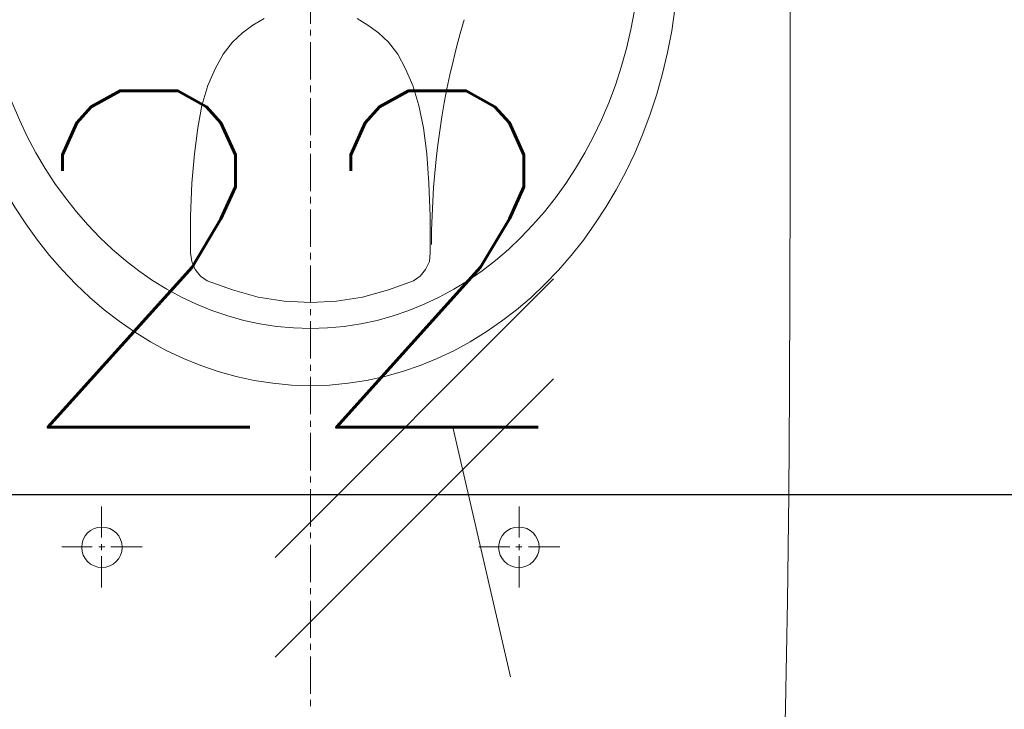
# Model space of a CAD drawing. Header units: millimetres. Extents: x 28291 to 177760, y -399809 to -170937.
# Tile 758 of 905: x 73927 to 73963, y -194614 to -194589. Entities that reach past the tile are written whole.
import ezdxf

# ---------------------------------------------------------------- set-up
doc = ezdxf.new("R2010")
doc.units = ezdxf.units.MM
doc.linetypes.add('HIDDEN2', pattern=[4.7625, 3.175, -1.5875])
doc.layers.get('0').update_dxf_attribs({"lineweight": 0})
doc.layers.add('!! 0_ Istn-okna - wymienione', color=9, linetype='Continuous', lineweight=13, true_color=0x808080)
doc.layers.add('!! 2_WYBURZENIA DO REMONTU', color=7, linetype='Continuous', lineweight=0, true_color=0x4d4d4d, plot=False)
doc.styles.add('TXT', font='simplex.shx')
doc.dimstyles.new('DIM50', dxfattribs={"dimscale": 5, "dimtxt": 2.5, "dimasz": 1.5, "dimexe": 0, "dimexo": 0, "dimgap": 0.5, "dimtad": 1, "dimdec": 4, "dimrnd": 0.5, "dimdsep": 46, "dimtxsty": 'TXT', "dimblk1": 'TICK1', "dimblk2": 'TICK1', "dimsah": 1, "dimcen": 0, "dimse1": 1, "dimse2": 1, "dimclrd": 1, "dimclre": 7, "dimclrt": 9, "dimadec": 0, "dimazin": 0, "dimtfac": 1, "dimtdec": 4, "dimtmove": 2, "dimatfit": 3, "dimldrblk": 'TICK1', "dimfxl": 1, "dimtolj": 1, "dimarcsym": 0})

# ---------------------------------------------------------------- blocks, each defined once
blk = doc.blocks.new('A$C6ce7c513')
at = {"lineweight": 0}
for points in [[(-0.17548, -0.00049), (-0.17646, -0.04094), (-0.1772, -0.08064), (-0.1777, -0.11986), (-0.17794, -0.15833), (-0.17819, -0.23404), (-0.17819, -0.30902)], [(0, -0.04143), (0, -0.0439)], [(0, -0.04612), (0, -0.05993)], [(0, -0.0624), (0, -0.06461)], [(0, -0.06683), (0, -0.08064)], [(0, -0.08311), (0, -0.08533)], [(-0.07757, -0.08557), (-0.07757, -0.09717)], [(0, -0.08755), (0, -0.10136)], [(0.07756, -0.08557), (0.07756, -0.09717)], [(-0.08102, -0.10062), (-0.09261, -0.10062)], [(-0.07633, -0.10062), (-0.07855, -0.10062)], [(-0.07757, -0.09939), (-0.07757, -0.1016)], [(-0.06252, -0.10062), (-0.07411, -0.10062)], [(0.06252, -0.10062), (0.07411, -0.10062)], [(0.07633, -0.10062), (0.07855, -0.10062)], [(0.07756, -0.09939), (0.07756, -0.1016)], [(0.08101, -0.10062), (0.09236, -0.10062)], [(-0.07757, -0.10408), (-0.07757, -0.11567)], [(0, -0.10383), (0, -0.10605)], [(0.07756, -0.10408), (0.07756, -0.11567)], [(0, -0.10827), (0, -0.12208)], [(0, -0.12455), (0, -0.12677)], [(0, -0.12898), (0, -0.14304)], [(0, -0.14526), (0, -0.14748)], [(0, -0.14995), (0, -0.16376)], [(0, -0.16598), (0, -0.1682)], [(0, -0.17066), (0, -0.18447)], [(0, -0.18669), (0, -0.18892)], [(-0.01739, -0.29694), (-0.02133, -0.29447), (-0.02528, -0.29151), (-0.02898, -0.28806), (-0.03243, -0.28362), (-0.03539, -0.27819), (-0.0381, -0.27203), (-0.04033, -0.26463), (-0.04205, -0.25624), (-0.04329, -0.24663), (-0.04402, -0.23577), (-0.04452, -0.22344), (-0.04452, -0.20988), (-0.04427, -0.20667), (-0.04279, -0.20371), (-0.04082, -0.20124), (-0.03835, -0.19952), (-0.02898, -0.19607), (-0.01936, -0.19335), (-0.00974, -0.19187), (-0.00013, -0.19138), (0.00974, -0.19187), (0.01936, -0.19335), (0.02898, -0.19607), (0.03835, -0.19952), (0.04082, -0.20124), (0.04279, -0.20371), (0.04402, -0.20667), (0.04451, -0.20988), (0.04451, -0.22344), (0.04402, -0.23577), (0.04304, -0.24663), (0.0418, -0.25624), (0.04032, -0.26463), (0.0381, -0.27203), (0.03539, -0.27819), (0.03243, -0.28362), (0.02898, -0.28806), (0.02528, -0.29151), (0.02133, -0.29447), (0.01714, -0.29694)], [(0, -0.19138), (0, -0.20519)], [(0, -0.20741), (0, -0.20988)], [(0, -0.2121), (0, -0.22591)], [(0, -0.22813), (0, -0.2306)], [(0, -0.23281), (0, -0.24663)], [(0, -0.24884), (0, -0.25131)], [(0, -0.25353), (0, -0.26734)], [(0, -0.26956), (0, -0.27203)], [(0, -0.27425), (0, -0.28806)], [(0, -0.29052), (0, -0.29274)], [(0, -0.29497), (0, -0.30878)]]:
    blk.add_lwpolyline(points, dxfattribs=at)
for centre in [(-0.07744, -0.1005), (0.07744, -0.1005)]:
    blk.add_circle(centre, 0.00752, dxfattribs=at)
for centre, major_axis, ratio in [((0, -0.32554), (0, -0.16499), 0.830338), ((0, -0.32974), (0, -0.14798), 0.83084)]:
    blk.add_ellipse(centre, major_axis=major_axis, ratio=ratio, start_param=0, end_param=6.283185, dxfattribs=at)
blk = doc.blocks.new('TICK1')
at = {"color": 0}
for p, q in [((0, -1.4), (0, 1.4)), ((0, 0), (-1, 0))]:
    blk.add_line(p, q, dxfattribs=at)
at = {"color": 2}
blk.add_line((-1, -1), (1, 1), dxfattribs=at)
blk = doc.blocks.new('*D1913')
at = {"layer": '!! 0_ Istn-okna - wymienione', "color": 1, "lineweight": -2, "transparency": 16777216}
blk.add_line((73777.923, -194606.38), (74084.923, -194606.38), dxfattribs=at)
at = {"layer": 'DEFPOINTS', "color": 0, "transparency": 16777216}
for p in [(74092.423, -194606.38), (73770.423, -194639.588), (74092.423, -194639.588)]:
    blk.add_point(p, dxfattribs=at)
at = {"layer": '!! 0_ Istn-okna - wymienione', "color": 1, "lineweight": -2, "transparency": 16777216, "xscale": 7.5, "yscale": 7.5, "zscale": 7.5, "rotation": 180}
blk.add_blockref('TICK1', (73770.423, -194606.38), dxfattribs=at)
at = {"layer": '!! 0_ Istn-okna - wymienione', "color": 1, "lineweight": -2, "transparency": 16777216, "xscale": 7.5, "yscale": 7.5, "zscale": 7.5}
blk.add_blockref('TICK1', (74092.423, -194606.38), dxfattribs=at)
at = {"layer": '!! 0_ Istn-okna - wymienione', "color": 9, "transparency": 16777216, "insert": (73931.423, -194597.63), "char_height": 12.5, "attachment_point": 5, "style": 'TXT'}
blk.add_mtext('\\A1;322', dxfattribs=at)

msp = doc.modelspace()

# ---------------------------------------------------------------- linework, layer by layer
at = {"layer": '!! 2_WYBURZENIA DO REMONTU', "linetype": 'HIDDEN2', "ltscale": 3}
msp.add_line((73942.71611, -194603.87186), (73946.34981, -194619.60527), dxfattribs=at)
at = {"layer": '!! 2_WYBURZENIA DO REMONTU'}
for points in [[(73946.46015, -194598.36901), (73936.11431, -194608.71485)], [(73946.46015, -194602.07563), (73936.11431, -194612.42147)]]:
    msp.add_lwpolyline(points, dxfattribs=at)
at = {"layer": '!! 2_WYBURZENIA DO REMONTU', "linetype": 'HIDDEN2', "ltscale": 3}
msp.add_arc((73971.33986, -194597.0883), 29.41659, 163.518262, 180, dxfattribs=at)

# ---------------------------------------------------------------- block references
at = {"layer": '!! 0_ Istn-okna - wymienione', "xscale": 100, "yscale": 100, "zscale": 100, "rotation": 180}
msp.add_blockref('A$C6ce7c513', (73937.4231, -194618.3873), dxfattribs=at)

# ---------------------------------------------------------------- dimensions: what is measured, and where the dimension line sits
at = {"layer": '!! 0_ Istn-okna - wymienione'}
dim = msp.add_linear_dim(base=(74092.42327, -194606.38034), p1=(73770.42327, -194639.5883), p2=(74092.42327, -194639.5883), dimstyle='DIM50', dxfattribs=at)
dim.commit()
dim.dimension.update_dxf_attribs({"geometry": '*D1913', "text_midpoint": (73931.42327, -194597.63034)})

doc.saveas('drawing.dxf')
